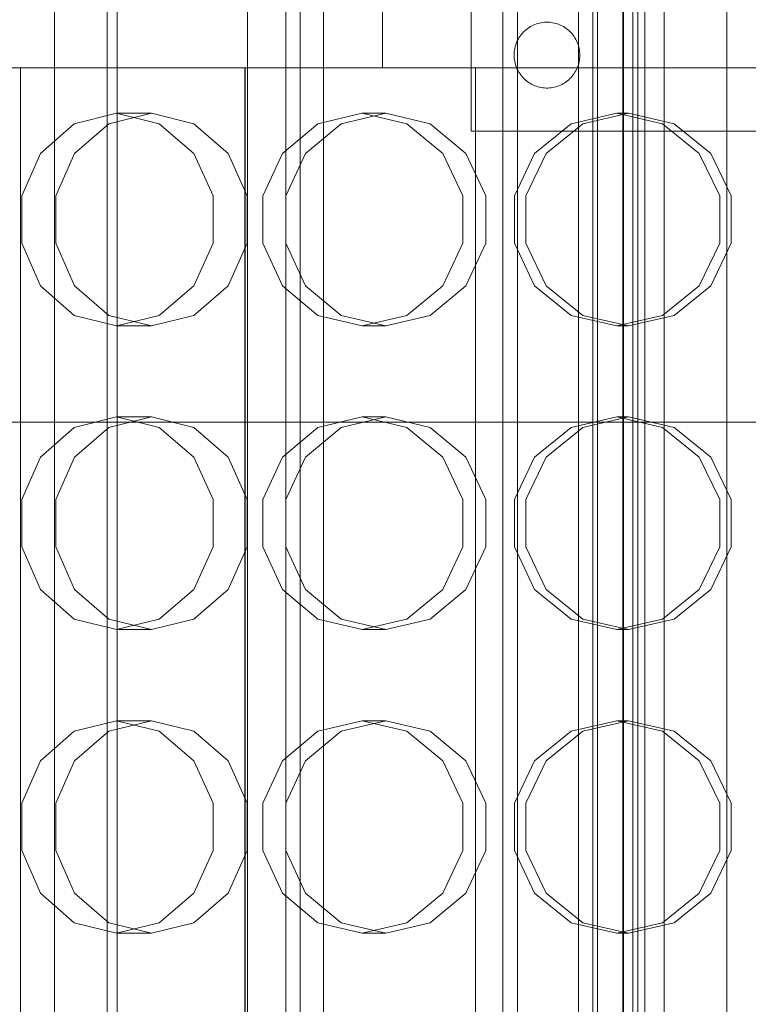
# Model space of a CAD drawing. Header units: millimetres. Extents: x -3490 to 61924, y -72580 to 6847.
# Tile 580 of 656: x 24281 to 24425, y -17985 to -17791. Entities that reach past the tile are written whole.
import ezdxf

# ---------------------------------------------------------------- set-up
doc = ezdxf.new("R2010")
doc.units = ezdxf.units.MM
for name, color, linetype, lineweight in [('COTAS_P', 1, 'Continuous', 0), ('superior_briquetadora', 7, 'Continuous', 0), ('superior_C02', 7, 'Continuous', 0), ('superior_C05', 7, 'Continuous', 0)]:
    doc.layers.add(name, color=color, linetype=linetype, lineweight=lineweight)
doc.dimstyles.new('R19_100', dxfattribs={"dimtxt": 250, "dimasz": 150, "dimexe": 150, "dimexo": 80, "dimgap": 100, "dimtad": 1, "dimtih": 1, "dimtoh": 1, "dimdsep": 46, "dimcen": 0.09, "dimadec": 0, "dimazin": 0, "dimtfac": 1, "dimtdec": 4, "dimtofl": 0, "dimtmove": 0, "dimatfit": 3, "dimfxl": 1, "dimtolj": 1, "dimtzin": 0, "dimarcsym": 0})

# ---------------------------------------------------------------- blocks, each defined once
blk = doc.blocks.new('DIM_R29_37')
at = {"layer": 'COTAS_P'}
for p, q in [((24250.07, -17080), (24400.07, -17035)), ((26750.07, -17080), (26600.07, -17035)), ((24250.07, -17980), (24250.07, -17080)), ((24250.07, -17080), (26750.07, -17080)), ((24250.07, -17080), (24400.07, -17125)), ((26750.07, -17080), (26600.07, -17125)), ((26750.07, -17980), (26750.07, -17080))]:
    blk.add_line(p, q, dxfattribs=at)
blk.add_text('2500 P', height=250, dxfattribs=at).set_placement((25500.07, -16980))

msp = doc.modelspace()

# ---------------------------------------------------------------- linework, layer by layer
at = {"layer": 'superior_briquetadora'}
for p, q in [((24352.567, -17250), (24352.567, -17800)), ((24277.323, -17800), (24295.381, -17800)), ((24280.942, -18160), (24280.942, -17800)), ((24284.368, -17800), (24280.942, -17800)), ((24294.123, -17800), (24284.368, -17800)), ((24308.722, -17800), (24294.123, -17800)), ((24295.381, -17800), (24313.837, -17800)), ((24325.942, -17800), (24308.722, -17800)), ((24313.837, -17800), (24332.642, -17800)), ((24325.317, -18160), (24325.317, -17800)), ((24326.853, -17800), (24325.317, -17800)), ((24325.317, -17800), (24326.845, -17800)), ((24325.417, -17800), (24326.945, -17800)), ((24325.417, -17800), (24325.417, -18160)), ((24343.163, -17800), (24325.942, -17800)), ((24326.845, -17800), (24331.39, -17800)), ((24331.423, -17800), (24326.853, -17800)), ((24326.945, -17800), (24331.49, -17800)), ((24331.518, -17800), (24326.952, -17800)), ((24331.39, -17800), (24338.84, -17800)), ((24338.914, -17800), (24331.423, -17800)), ((24331.49, -17800), (24338.942, -17800)), ((24339.004, -17800), (24331.518, -17800)), ((24332.642, -17800), (24351.749, -17800)), ((24338.84, -17800), (24349.015, -17800)), ((24349.143, -17800), (24338.914, -17800)), ((24338.942, -17800), (24349.118, -17800)), ((24349.224, -17800), (24339.004, -17800)), ((24357.762, -17800), (24343.163, -17800)), ((24349.015, -17800), (24361.663, -17800)), ((24349.118, -17800), (24361.767, -17800)), ((24361.856, -17800), (24349.143, -17800)), ((24361.927, -17800), (24349.224, -17800)), ((24351.749, -17800), (24371.108, -17800)), ((24352.567, -17800), (24354.441, -17800)), ((24354.441, -17800), (24359.989, -17800)), ((24367.517, -17800), (24357.762, -17800)), ((24359.989, -17800), (24368.999, -17800)), ((24361.663, -17800), (24376.477, -17800)), ((24361.767, -17800), (24376.581, -17800)), ((24376.741, -17800), (24361.856, -17800)), ((24376.8, -17800), (24361.927, -17800)), ((24370.942, -17800), (24367.517, -17800)), ((24368.999, -17800), (24381.125, -17800)), ((24370.942, -18160), (24370.942, -17800)), ((24371.108, -17800), (24390.67, -17800)), ((24376.477, -17800), (24393.092, -17800)), ((24376.581, -17800), (24393.197, -17800)), ((24393.432, -17800), (24376.741, -17800)), ((24393.478, -17800), (24376.8, -17800)), ((24381.125, -17800), (24395.899, -17800)), ((24390.67, -17800), (24410.384, -17800)), ((24393.092, -17800), (24411.103, -17800)), ((24393.197, -17800), (24411.206, -17800)), ((24411.518, -17800), (24393.432, -17800)), ((24411.549, -17800), (24393.478, -17800)), ((24395.899, -17800), (24412.756, -17800)), ((24410.384, -17800), (24430.2, -17800)), ((24411.103, -17800), (24430.067, -17800)), ((24411.206, -17800), (24430.167, -17800)), ((24430.552, -17800), (24411.518, -17800)), ((24430.568, -17800), (24411.549, -17800)), ((24412.756, -17800), (24431.046, -17800)), ((24299.96, -17809), (24291.582, -17811.08)), ((24298.43, -17811.08), (24306.848, -17809)), ((24306.848, -17809), (24299.96, -17809)), ((24299.96, -17809), (24308.419, -17811.08)), ((24315.266, -17811.08), (24306.848, -17809)), ((24348.546, -17809), (24339.771, -17811.08)), ((24344.403, -17811.08), (24353.204, -17809)), ((24353.204, -17809), (24348.546, -17809)), ((24348.546, -17809), (24357.375, -17811.08)), ((24362.006, -17811.08), (24353.204, -17809)), ((24398.869, -17809), (24389.848, -17811.08)), ((24392.184, -17811.08), (24401.218, -17809)), ((24401.218, -17809), (24398.869, -17809)), ((24398.869, -17809), (24407.917, -17811.08)), ((24410.252, -17811.08), (24401.218, -17809)), ((24291.582, -17811.08), (24284.923, -17816.906)), ((24291.68, -17816.907), (24298.43, -17811.08)), ((24308.419, -17811.08), (24315.26, -17816.906)), ((24322.017, -17816.907), (24315.266, -17811.08)), ((24339.771, -17811.08), (24332.776, -17816.906)), ((24337.345, -17816.907), (24344.403, -17811.08)), ((24357.375, -17811.08), (24364.494, -17816.906)), ((24369.063, -17816.907), (24362.006, -17811.08)), ((24389.848, -17811.08), (24382.636, -17816.906)), ((24384.94, -17816.907), (24392.184, -17811.08)), ((24407.917, -17811.08), (24415.191, -17816.906)), ((24417.496, -17816.907), (24410.252, -17811.08)), ((24284.923, -17816.906), (24281.25, -17825.326)), ((24287.933, -17825.327), (24291.68, -17816.907)), ((24315.26, -17816.906), (24319.079, -17825.326)), ((24325.763, -17825.327), (24322.017, -17816.907)), ((24332.776, -17816.906), (24328.908, -17825.326)), ((24333.429, -17825.327), (24337.345, -17816.907)), ((24364.494, -17816.906), (24368.46, -17825.326)), ((24372.98, -17825.327), (24369.063, -17816.907)), ((24382.636, -17816.906), (24378.64, -17825.326)), ((24380.92, -17825.327), (24384.94, -17816.907)), ((24415.191, -17816.906), (24419.237, -17825.326)), ((24421.516, -17825.327), (24417.496, -17816.907)), ((24281.25, -17825.326), (24281.25, -17834.674)), ((24287.933, -17834.673), (24287.933, -17825.327)), ((24319.079, -17825.326), (24319.079, -17834.674)), ((24325.763, -17834.673), (24325.763, -17825.327)), ((24328.908, -17825.326), (24328.908, -17834.674)), ((24333.429, -17834.673), (24333.429, -17825.327)), ((24368.46, -17825.326), (24368.46, -17834.674)), ((24372.98, -17834.673), (24372.98, -17825.327)), ((24378.64, -17825.326), (24378.64, -17834.674)), ((24380.92, -17834.673), (24380.92, -17825.327)), ((24419.237, -17825.326), (24419.237, -17834.674)), ((24421.516, -17834.673), (24421.516, -17825.327)), ((24281.25, -17834.674), (24284.923, -17843.094)), ((24291.68, -17843.093), (24287.933, -17834.673)), ((24319.079, -17834.674), (24315.26, -17843.094)), ((24322.017, -17843.093), (24325.763, -17834.673)), ((24328.908, -17834.674), (24332.776, -17843.094)), ((24337.345, -17843.093), (24333.429, -17834.673)), ((24368.46, -17834.674), (24364.494, -17843.094)), ((24369.063, -17843.093), (24372.98, -17834.673)), ((24378.64, -17834.674), (24382.636, -17843.094)), ((24384.94, -17843.093), (24380.92, -17834.673)), ((24419.237, -17834.674), (24415.191, -17843.094)), ((24417.496, -17843.093), (24421.516, -17834.673)), ((24284.923, -17843.094), (24291.582, -17848.92)), ((24298.43, -17848.92), (24291.68, -17843.093)), ((24315.26, -17843.094), (24308.419, -17848.92)), ((24315.266, -17848.92), (24322.017, -17843.093)), ((24332.776, -17843.094), (24339.771, -17848.92)), ((24344.403, -17848.92), (24337.345, -17843.093)), ((24364.494, -17843.094), (24357.375, -17848.92)), ((24357.375, -17848.92), (24364.493, -17843.094)), ((24362.006, -17848.92), (24369.063, -17843.093)), ((24382.636, -17843.094), (24389.848, -17848.92)), ((24392.184, -17848.92), (24384.94, -17843.093)), ((24415.191, -17843.094), (24407.917, -17848.92)), ((24410.252, -17848.92), (24417.496, -17843.093)), ((24291.582, -17848.92), (24299.96, -17851)), ((24306.848, -17851), (24298.43, -17848.92)), ((24308.419, -17848.92), (24299.96, -17851)), ((24306.848, -17851), (24315.266, -17848.92)), ((24339.771, -17848.92), (24348.546, -17851)), ((24353.204, -17851), (24344.403, -17848.92)), ((24357.375, -17848.92), (24348.546, -17851)), ((24348.546, -17851), (24357.375, -17848.92)), ((24353.204, -17851), (24362.006, -17848.92)), ((24389.848, -17848.92), (24398.869, -17851)), ((24401.218, -17851), (24392.184, -17848.92)), ((24407.917, -17848.92), (24398.869, -17851)), ((24401.218, -17851), (24410.252, -17848.92)), ((24306.848, -17851), (24299.96, -17851)), ((24353.204, -17851), (24348.546, -17851)), ((24401.218, -17851), (24398.869, -17851)), ((24299.96, -17869), (24291.582, -17871.08)), ((24298.43, -17871.08), (24306.848, -17869)), ((24306.848, -17869), (24299.96, -17869)), ((24299.96, -17869), (24308.419, -17871.08)), ((24315.266, -17871.08), (24306.848, -17869)), ((24348.546, -17869), (24339.771, -17871.08)), ((24344.403, -17871.08), (24353.204, -17869)), ((24353.204, -17869), (24348.546, -17869)), ((24348.546, -17869), (24357.375, -17871.08)), ((24362.006, -17871.08), (24353.204, -17869)), ((24398.869, -17869), (24389.848, -17871.08)), ((24392.184, -17871.08), (24401.218, -17869)), ((24401.218, -17869), (24398.869, -17869)), ((24398.869, -17869), (24407.917, -17871.08)), ((24410.252, -17871.08), (24401.218, -17869)), ((24291.582, -17871.08), (24284.923, -17876.906)), ((24291.68, -17876.907), (24298.43, -17871.08)), ((24308.419, -17871.08), (24315.26, -17876.906)), ((24322.017, -17876.907), (24315.266, -17871.08)), ((24339.771, -17871.08), (24332.776, -17876.906)), ((24337.345, -17876.907), (24344.403, -17871.08)), ((24357.375, -17871.08), (24364.494, -17876.906)), ((24369.063, -17876.907), (24362.006, -17871.08)), ((24389.848, -17871.08), (24382.636, -17876.906)), ((24384.94, -17876.907), (24392.184, -17871.08)), ((24407.917, -17871.08), (24415.191, -17876.906)), ((24417.496, -17876.907), (24410.252, -17871.08)), ((24284.923, -17876.906), (24281.25, -17885.326)), ((24287.933, -17885.327), (24291.68, -17876.907)), ((24315.26, -17876.906), (24319.079, -17885.326)), ((24325.763, -17885.327), (24322.017, -17876.907)), ((24332.776, -17876.906), (24328.908, -17885.326)), ((24333.429, -17885.327), (24337.345, -17876.907)), ((24364.494, -17876.906), (24368.46, -17885.326)), ((24372.98, -17885.327), (24369.063, -17876.907)), ((24382.636, -17876.906), (24378.64, -17885.326)), ((24380.92, -17885.327), (24384.94, -17876.907)), ((24415.191, -17876.906), (24419.237, -17885.326)), ((24421.516, -17885.327), (24417.496, -17876.907)), ((24281.25, -17885.326), (24281.25, -17894.674)), ((24287.933, -17894.673), (24287.933, -17885.327)), ((24319.079, -17885.326), (24319.079, -17894.674)), ((24325.763, -17894.673), (24325.763, -17885.327)), ((24328.908, -17885.326), (24328.908, -17894.674)), ((24333.429, -17894.673), (24333.429, -17885.327)), ((24368.46, -17885.326), (24368.46, -17894.674)), ((24372.98, -17894.673), (24372.98, -17885.327)), ((24378.64, -17885.326), (24378.64, -17894.674)), ((24380.92, -17894.673), (24380.92, -17885.327)), ((24419.237, -17885.326), (24419.237, -17894.674)), ((24421.516, -17894.673), (24421.516, -17885.327)), ((24281.25, -17894.674), (24284.923, -17903.094)), ((24291.68, -17903.093), (24287.933, -17894.673)), ((24319.079, -17894.674), (24315.26, -17903.094)), ((24322.017, -17903.093), (24325.763, -17894.673)), ((24328.908, -17894.674), (24332.776, -17903.094)), ((24337.345, -17903.093), (24333.429, -17894.673)), ((24368.46, -17894.674), (24364.494, -17903.094)), ((24369.063, -17903.093), (24372.98, -17894.673)), ((24378.64, -17894.674), (24382.636, -17903.094)), ((24384.94, -17903.093), (24380.92, -17894.673)), ((24419.237, -17894.674), (24415.191, -17903.094)), ((24417.496, -17903.093), (24421.516, -17894.673)), ((24284.923, -17903.094), (24291.582, -17908.92)), ((24298.43, -17908.92), (24291.68, -17903.093)), ((24315.26, -17903.094), (24308.419, -17908.92)), ((24315.266, -17908.92), (24322.017, -17903.093)), ((24332.776, -17903.094), (24339.771, -17908.92)), ((24344.403, -17908.92), (24337.345, -17903.093)), ((24364.494, -17903.094), (24357.375, -17908.92)), ((24357.375, -17908.92), (24364.493, -17903.094)), ((24362.006, -17908.92), (24369.063, -17903.093)), ((24382.636, -17903.094), (24389.848, -17908.92)), ((24392.184, -17908.92), (24384.94, -17903.093)), ((24415.191, -17903.094), (24407.917, -17908.92)), ((24410.252, -17908.92), (24417.496, -17903.093)), ((24291.582, -17908.92), (24299.96, -17911)), ((24306.848, -17911), (24298.43, -17908.92)), ((24308.419, -17908.92), (24299.96, -17911)), ((24306.848, -17911), (24315.266, -17908.92)), ((24339.771, -17908.92), (24348.546, -17911)), ((24353.204, -17911), (24344.403, -17908.92)), ((24357.375, -17908.92), (24348.546, -17911)), ((24348.546, -17911), (24357.375, -17908.92)), ((24353.204, -17911), (24362.006, -17908.92)), ((24389.848, -17908.92), (24398.869, -17911)), ((24401.218, -17911), (24392.184, -17908.92)), ((24407.917, -17908.92), (24398.869, -17911)), ((24401.218, -17911), (24410.252, -17908.92)), ((24306.848, -17911), (24299.96, -17911)), ((24353.204, -17911), (24348.546, -17911)), ((24401.218, -17911), (24398.869, -17911)), ((24299.96, -17929), (24291.582, -17931.08)), ((24298.43, -17931.08), (24306.848, -17929)), ((24306.848, -17929), (24299.96, -17929)), ((24299.96, -17929), (24308.419, -17931.08)), ((24315.266, -17931.08), (24306.848, -17929)), ((24348.546, -17929), (24339.771, -17931.08)), ((24344.403, -17931.08), (24353.204, -17929)), ((24353.204, -17929), (24348.546, -17929)), ((24348.546, -17929), (24357.375, -17931.08)), ((24362.006, -17931.08), (24353.204, -17929)), ((24398.869, -17929), (24389.848, -17931.08)), ((24392.184, -17931.08), (24401.218, -17929)), ((24401.218, -17929), (24398.869, -17929)), ((24398.869, -17929), (24407.917, -17931.08)), ((24410.252, -17931.08), (24401.218, -17929)), ((24291.582, -17931.08), (24284.923, -17936.906)), ((24291.68, -17936.907), (24298.43, -17931.08)), ((24308.419, -17931.08), (24315.26, -17936.906)), ((24322.017, -17936.907), (24315.266, -17931.08)), ((24339.771, -17931.08), (24332.776, -17936.906)), ((24337.345, -17936.907), (24344.403, -17931.08)), ((24357.375, -17931.08), (24364.494, -17936.906)), ((24369.063, -17936.907), (24362.006, -17931.08)), ((24389.848, -17931.08), (24382.636, -17936.906)), ((24384.94, -17936.907), (24392.184, -17931.08)), ((24407.917, -17931.08), (24415.191, -17936.906)), ((24417.496, -17936.907), (24410.252, -17931.08)), ((24284.923, -17936.906), (24281.25, -17945.326)), ((24287.933, -17945.327), (24291.68, -17936.907)), ((24315.26, -17936.906), (24319.079, -17945.326)), ((24325.763, -17945.327), (24322.017, -17936.907)), ((24332.776, -17936.906), (24328.908, -17945.326)), ((24333.429, -17945.327), (24337.345, -17936.907)), ((24364.494, -17936.906), (24368.46, -17945.326)), ((24372.98, -17945.327), (24369.063, -17936.907)), ((24382.636, -17936.906), (24378.64, -17945.326)), ((24380.92, -17945.327), (24384.94, -17936.907)), ((24415.191, -17936.906), (24419.237, -17945.326)), ((24421.516, -17945.327), (24417.496, -17936.907)), ((24281.25, -17945.326), (24281.25, -17954.674)), ((24287.933, -17954.673), (24287.933, -17945.327)), ((24319.079, -17945.326), (24319.079, -17954.674)), ((24325.763, -17954.673), (24325.763, -17945.327)), ((24328.908, -17945.326), (24328.908, -17954.674)), ((24333.429, -17954.673), (24333.429, -17945.327)), ((24368.46, -17945.326), (24368.46, -17954.674)), ((24372.98, -17954.673), (24372.98, -17945.327)), ((24378.64, -17945.326), (24378.64, -17954.674)), ((24380.92, -17954.673), (24380.92, -17945.327)), ((24419.237, -17945.326), (24419.237, -17954.674)), ((24421.516, -17954.673), (24421.516, -17945.327)), ((24281.25, -17954.674), (24284.923, -17963.094)), ((24291.68, -17963.093), (24287.933, -17954.673)), ((24319.079, -17954.674), (24315.26, -17963.094)), ((24322.017, -17963.093), (24325.763, -17954.673)), ((24328.908, -17954.674), (24332.776, -17963.094)), ((24337.345, -17963.093), (24333.429, -17954.673)), ((24368.46, -17954.674), (24364.494, -17963.094)), ((24369.063, -17963.093), (24372.98, -17954.673)), ((24378.64, -17954.674), (24382.636, -17963.094)), ((24384.94, -17963.093), (24380.92, -17954.673)), ((24419.237, -17954.674), (24415.191, -17963.094)), ((24417.496, -17963.093), (24421.516, -17954.673)), ((24284.923, -17963.094), (24291.582, -17968.92)), ((24298.43, -17968.92), (24291.68, -17963.093)), ((24315.26, -17963.094), (24308.419, -17968.92)), ((24315.266, -17968.92), (24322.017, -17963.093)), ((24332.776, -17963.094), (24339.771, -17968.92)), ((24344.403, -17968.92), (24337.345, -17963.093)), ((24364.494, -17963.094), (24357.375, -17968.92)), ((24357.375, -17968.92), (24364.493, -17963.094)), ((24362.006, -17968.92), (24369.063, -17963.093)), ((24382.636, -17963.094), (24389.848, -17968.92)), ((24392.184, -17968.92), (24384.94, -17963.093)), ((24415.191, -17963.094), (24407.917, -17968.92)), ((24410.252, -17968.92), (24417.496, -17963.093)), ((24291.582, -17968.92), (24299.96, -17971)), ((24306.848, -17971), (24298.43, -17968.92)), ((24308.419, -17968.92), (24299.96, -17971)), ((24306.848, -17971), (24315.266, -17968.92)), ((24339.771, -17968.92), (24348.546, -17971)), ((24353.204, -17971), (24344.403, -17968.92)), ((24357.375, -17968.92), (24348.546, -17971)), ((24348.546, -17971), (24357.375, -17968.92)), ((24353.204, -17971), (24362.006, -17968.92)), ((24389.848, -17968.92), (24398.869, -17971)), ((24401.218, -17971), (24392.184, -17968.92)), ((24407.917, -17968.92), (24398.869, -17971)), ((24401.218, -17971), (24410.252, -17968.92)), ((24306.848, -17971), (24299.96, -17971)), ((24353.204, -17971), (24348.546, -17971)), ((24401.218, -17971), (24398.869, -17971))]:
    msp.add_line(p, q, dxfattribs=at)
at = {"layer": 'superior_C02'}
for p, q in [((24287.683, -17550), (24287.683, -18450)), ((24298.114, -18450), (24298.114, -17550)), ((24325.865, -18450), (24325.865, -17550)), ((24336.296, -17550), (24336.296, -18450)), ((24394.146, -18310), (24394.146, -17690)), ((24395.04, -17690), (24395.04, -18310)), ((24376.38, -17693), (24376.38, -18307)), ((24379.243, -18307), (24379.243, -17693)), ((24391.282, -18307), (24391.282, -17693)), ((24394.146, -17693), (24394.146, -18307)), ((24333.453, -17700), (24333.453, -18300)), ((24340.905, -18300), (24340.905, -17700)), ((24400.218, -17700), (24400.218, -18300)), ((24404.443, -17700), (24404.443, -18300)), ((24408.249, -17700), (24408.249, -18300)), ((24420.637, -17700), (24420.637, -18300)), ((23851.323, -17870), (24524.933, -17870)), ((24526.711, -17870), (23853.102, -17870))]:
    msp.add_line(p, q, dxfattribs=at)
at = {"layer": 'superior_C05'}
for p, q in [((24370.067, -17812.5), (24370.067, -17712.5)), ((24300.067, -18205), (24300.067, -17755)), ((24400.067, -18185), (24400.067, -17775)), ((24402.067, -18185), (24402.067, -17775)), ((24400.067, -18177.5), (24400.067, -17782.5)), ((24403.067, -18177.5), (24403.067, -17782.5)), ((24381.015, -17792.418), (24380.767, -17792.626)), ((24381.273, -17792.222), (24381.015, -17792.418)), ((24381.541, -17792.04), (24381.273, -17792.222)), ((24381.817, -17791.871), (24381.541, -17792.04)), ((24382.102, -17791.716), (24381.817, -17791.871)), ((24382.394, -17791.575), (24382.102, -17791.716)), ((24382.693, -17791.449), (24382.394, -17791.575)), ((24382.997, -17791.338), (24382.693, -17791.449)), ((24383.307, -17791.243), (24382.997, -17791.338)), ((24383.621, -17791.163), (24383.307, -17791.243)), ((24383.939, -17791.099), (24383.621, -17791.163)), ((24384.259, -17791.05), (24383.939, -17791.099)), ((24384.582, -17791.018), (24384.259, -17791.05)), ((24384.905, -17791.002), (24384.582, -17791.018)), ((24385.23, -17791.002), (24384.905, -17791.002)), ((24385.553, -17791.018), (24385.23, -17791.002)), ((24385.876, -17791.05), (24385.553, -17791.018)), ((24386.196, -17791.099), (24385.876, -17791.05)), ((24386.514, -17791.163), (24386.196, -17791.099)), ((24386.828, -17791.243), (24386.514, -17791.163)), ((24387.138, -17791.338), (24386.828, -17791.243)), ((24387.442, -17791.449), (24387.138, -17791.338)), ((24387.741, -17791.575), (24387.442, -17791.449)), ((24388.033, -17791.716), (24387.741, -17791.575)), ((24388.317, -17791.871), (24388.033, -17791.716)), ((24388.594, -17792.04), (24388.317, -17791.871)), ((24388.862, -17792.222), (24388.594, -17792.04)), ((24389.12, -17792.418), (24388.862, -17792.222)), ((24389.368, -17792.626), (24389.12, -17792.418)), ((24379.359, -17794.391), (24379.211, -17794.68)), ((24379.521, -17794.111), (24379.359, -17794.391)), ((24379.697, -17793.838), (24379.521, -17794.111)), ((24379.886, -17793.575), (24379.697, -17793.838)), ((24380.088, -17793.322), (24379.886, -17793.575)), ((24380.303, -17793.079), (24380.088, -17793.322)), ((24380.529, -17792.847), (24380.303, -17793.079)), ((24380.767, -17792.626), (24380.529, -17792.847)), ((24389.606, -17792.847), (24389.368, -17792.626)), ((24389.832, -17793.079), (24389.606, -17792.847)), ((24390.047, -17793.322), (24389.832, -17793.079)), ((24390.249, -17793.575), (24390.047, -17793.322)), ((24390.438, -17793.838), (24390.249, -17793.575)), ((24390.614, -17794.111), (24390.438, -17793.838)), ((24390.776, -17794.391), (24390.614, -17794.111)), ((24390.924, -17794.68), (24390.776, -17794.391)), ((24378.696, -17796.212), (24378.64, -17796.531)), ((24378.768, -17795.896), (24378.696, -17796.212)), ((24378.856, -17795.584), (24378.768, -17795.896)), ((24378.959, -17795.277), (24378.856, -17795.584)), ((24379.078, -17794.975), (24378.959, -17795.277)), ((24379.211, -17794.68), (24379.078, -17794.975)), ((24391.057, -17794.975), (24390.924, -17794.68)), ((24391.175, -17795.277), (24391.057, -17794.975)), ((24391.279, -17795.584), (24391.175, -17795.277)), ((24391.366, -17795.896), (24391.279, -17795.584)), ((24391.439, -17796.212), (24391.366, -17795.896)), ((24391.495, -17796.531), (24391.439, -17796.212)), ((24378.576, -17797.176), (24378.567, -17797.5)), ((24378.567, -17797.5), (24378.576, -17797.824)), ((24378.6, -17796.853), (24378.576, -17797.176)), ((24378.576, -17797.824), (24378.6, -17798.147)), ((24378.64, -17796.531), (24378.6, -17796.853)), ((24378.6, -17798.147), (24378.64, -17798.469)), ((24391.535, -17796.853), (24391.495, -17796.531)), ((24391.495, -17798.469), (24391.535, -17798.147)), ((24391.559, -17797.176), (24391.535, -17796.853)), ((24391.535, -17798.147), (24391.559, -17797.824)), ((24391.567, -17797.5), (24391.559, -17797.176)), ((24391.567, -17797.5), (24391.559, -17797.824)), ((24378.64, -17798.469), (24378.696, -17798.788)), ((24378.696, -17798.788), (24378.768, -17799.104)), ((24378.768, -17799.104), (24378.856, -17799.416)), ((24378.856, -17799.416), (24378.959, -17799.723)), ((24378.959, -17799.723), (24379.078, -17800.025)), ((24379.078, -17800.025), (24379.211, -17800.32)), ((24390.924, -17800.32), (24391.057, -17800.025)), ((24391.057, -17800.025), (24391.175, -17799.723)), ((24391.175, -17799.723), (24391.279, -17799.416)), ((24391.279, -17799.416), (24391.366, -17799.104)), ((24391.366, -17799.104), (24391.439, -17798.788)), ((24391.439, -17798.788), (24391.495, -17798.469)), ((24379.211, -17800.32), (24379.359, -17800.609)), ((24379.359, -17800.609), (24379.521, -17800.889)), ((24379.521, -17800.889), (24379.697, -17801.162)), ((24379.697, -17801.162), (24379.886, -17801.425)), ((24379.886, -17801.425), (24380.088, -17801.678)), ((24380.088, -17801.678), (24380.303, -17801.921)), ((24380.303, -17801.921), (24380.529, -17802.153)), ((24380.529, -17802.153), (24380.767, -17802.374)), ((24389.368, -17802.374), (24389.606, -17802.153)), ((24389.606, -17802.153), (24389.832, -17801.921)), ((24389.832, -17801.921), (24390.047, -17801.678)), ((24390.047, -17801.678), (24390.249, -17801.425)), ((24390.249, -17801.425), (24390.438, -17801.162)), ((24390.438, -17801.162), (24390.614, -17800.889)), ((24390.614, -17800.889), (24390.776, -17800.609)), ((24390.776, -17800.609), (24390.924, -17800.32)), ((24380.767, -17802.374), (24381.015, -17802.582)), ((24381.015, -17802.582), (24381.273, -17802.778)), ((24381.273, -17802.778), (24381.541, -17802.96)), ((24381.541, -17802.96), (24381.817, -17803.129)), ((24381.817, -17803.129), (24382.102, -17803.284)), ((24382.102, -17803.284), (24382.394, -17803.425)), ((24382.394, -17803.425), (24382.693, -17803.551)), ((24382.693, -17803.551), (24382.997, -17803.662)), ((24382.997, -17803.662), (24383.307, -17803.757)), ((24383.307, -17803.757), (24383.621, -17803.837)), ((24383.621, -17803.837), (24383.939, -17803.901)), ((24383.939, -17803.901), (24384.259, -17803.95)), ((24384.259, -17803.95), (24384.582, -17803.982)), ((24384.582, -17803.982), (24384.905, -17803.998)), ((24384.905, -17803.998), (24385.23, -17803.998)), ((24385.23, -17803.998), (24385.553, -17803.982)), ((24385.553, -17803.982), (24385.876, -17803.95)), ((24385.876, -17803.95), (24386.196, -17803.901)), ((24386.196, -17803.901), (24386.514, -17803.837)), ((24386.514, -17803.837), (24386.828, -17803.757)), ((24386.828, -17803.757), (24387.138, -17803.662)), ((24387.138, -17803.662), (24387.442, -17803.551)), ((24387.442, -17803.551), (24387.741, -17803.425)), ((24387.741, -17803.425), (24388.033, -17803.284)), ((24388.033, -17803.284), (24388.317, -17803.129)), ((24388.317, -17803.129), (24388.594, -17802.96)), ((24388.594, -17802.96), (24388.862, -17802.778)), ((24388.862, -17802.778), (24389.12, -17802.582)), ((24389.12, -17802.582), (24389.368, -17802.374)), ((24370.067, -17812.5), (24470.067, -17812.5))]:
    msp.add_line(p, q, dxfattribs=at)

# ---------------------------------------------------------------- dimensions: what is measured, and where the dimension line sits
at = {"layer": 'COTAS_P'}
dim = msp.add_aligned_dim(p1=(24250.067, -17980), p2=(26750.067, -17980), distance=900, text='<> P', dimstyle='R19_100', dxfattribs=at)
dim.commit()
dim.dimension.update_dxf_attribs({"geometry": 'DIM_R29_37', "text_midpoint": (25500.067, -17080)})

doc.saveas('drawing.dxf')
